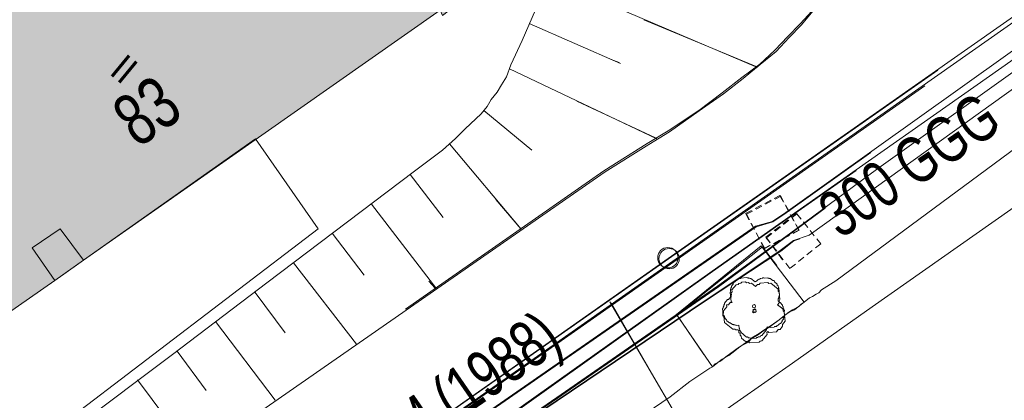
# Model space of a CAD drawing. Header units: metres. Extents: x -740 to 758, y -633 to 854.
# Tile 490 of 656: x 8 to 39, y -189 to -177. Entities that reach past the tile are written whole.
import ezdxf

# ---------------------------------------------------------------- set-up
doc = ezdxf.new("R2010")
doc.units = ezdxf.units.M
doc.header["$MEASUREMENT"] = 0
doc.linetypes.add('208_125', pattern=[0.3328, 0.208, -0.1248])
doc.linetypes.add('832_832', pattern=[1.664, 0.832, -0.832])
for name, color, linetype in [('Gas.LOVION', 7, 'Continuous'), ('Gis.LOVION', 7, 'Continuous'), ('Grundkarte.LOVION', 7, 'Continuous'), ('Grundkarte_Text.LOVION', 7, 'Continuous'), ('Telko.LOVION', 7, 'Continuous'), ('Wasser.LOVION', 7, 'Continuous')]:
    doc.layers.add(name, color=color, linetype=linetype)
doc.styles.add('ERSTELLTER_STIL_1', font='arial.ttf')

msp = doc.modelspace()

# ---------------------------------------------------------------- hatches: boundary and pattern name
at = {"layer": 'Grundkarte.LOVION', "linetype": 'Continuous', "lineweight": 18}
msp.add_hatch(color=9, dxfattribs=at).paths.add_polyline_path([(21.672, -177.129), (16.601, -169.999), (16.293, -170.177), (16.369, -170.347), (7.246, -176.795), (2.379, -180.227), (-0.001, -181.878), (-0.103, -181.74), (-0.379, -181.945), (4.628, -189.021), (4.883, -188.908), (4.781, -188.77), (9.457, -185.505), (10.342, -184.886), (21.294, -177.195), (21.37, -177.365)])

# ---------------------------------------------------------------- linework, layer by layer
at = {"layer": 'Gas.LOVION', "color": 1, "linetype": 'Continuous', "lineweight": 18}
for points in [[(64.463, -132.577), (71.595, -133.727), (82.319, -135.486), (95.54, -137.548), (95.989, -138.214), (96.228, -138.545), (96.438, -138.879), (96.576, -139.073), (96.678, -139.21), (96.885, -139.515), (97.113, -139.73), (97.25, -139.923), (97.422, -140.172), (97.064, -140.444), (96.855, -140.568), (96.648, -140.721), (96.068, -141.132), (88.447, -146.473), (80.564, -152.002), (80.3, -153.077), (68.543, -161.911), (56.148, -171.163), (44.628, -179.249), (34.561, -186.322)], [(34.561, -186.322), (32.115, -188.054), (20.219, -196.369), (7.923, -204.975), (0.886, -209.934)]]:
    msp.add_lwpolyline(points, dxfattribs=at)
at = {"layer": 'Gas.LOVION', "color": 5, "linetype": 'Continuous', "lineweight": 18}
for points in [[(45.333, -179.964), (45.835, -179.649), (44.452, -177.597), (44.35, -177.459), (44.229, -177.279), (44.137, -177.095), (43.524, -176.269), (43.127, -176.588), (42.941, -176.651), (42.837, -176.646), (42.178, -176.563), (42.104, -176.555), (42.035, -176.606), (39.301, -178.425), (31.697, -183.78), (29.651, -185.221), (19.937, -192.126), (10.159, -198.979), (9.51, -199.441)], [(34.071, -182.123), (31.707, -183.788), (29.661, -185.229), (19.963, -192.147), (10.185, -199), (7.001, -201.203), (0.433, -205.82), (-9.054, -213.073), (-16.365, -220.068), (-16.434, -220.119), (-16.409, -220.22), (-15.677, -226.503), (-15.668, -226.591), (-15.734, -226.671), (-18.904, -231.282), (-21.877, -235.947), (-27.2, -246.649), (-30.467, -258.126), (-30.933, -261.216)]]:
    msp.add_lwpolyline(points, dxfattribs=at)
at = {"layer": 'Gis.LOVION', "color": 44, "linetype": 'Continuous', "lineweight": 18}
msp.add_lwpolyline([(31.34, -186.933), (31.327, -186.949), (31.33, -186.978), (31.317, -186.994), (31.32, -187.023), (31.174, -187.2), (31.145, -187.203), (31.119, -187.235), (31.06, -187.241), (31.047, -187.257), (31.018, -187.26), (31.004, -187.276), (30.858, -187.29), (30.842, -187.277), (30.813, -187.28), (30.797, -187.266), (30.767, -187.269), (30.735, -187.243), (30.706, -187.246), (30.529, -187.101), (30.526, -187.071), (30.494, -187.045), (30.488, -186.986), (30.472, -186.973), (30.464, -186.885), (30.405, -186.891), (30.389, -186.878), (30.36, -186.881), (30.344, -186.867), (30.315, -186.87), (30.298, -186.857), (30.269, -186.86), (30.205, -186.807), (30.176, -186.81), (30.095, -186.744), (30.092, -186.715), (30.044, -186.675), (30.041, -186.646), (30.025, -186.633), (30.022, -186.603), (29.99, -186.577), (29.97, -186.372), (29.983, -186.356), (29.981, -186.327), (30.007, -186.294), (30.004, -186.265), (30.031, -186.233), (30.028, -186.204), (30.12, -186.091), (30.149, -186.088), (30.189, -186.04), (30.218, -186.037), (30.232, -186.021), (30.229, -185.992), (30.213, -185.979), (30.201, -185.862), (30.214, -185.846), (30.209, -185.787), (30.222, -185.771), (30.219, -185.742), (30.245, -185.71), (30.243, -185.68), (30.295, -185.616), (30.293, -185.587), (30.319, -185.555), (30.348, -185.552), (30.401, -185.487), (30.43, -185.485), (30.457, -185.452), (30.515, -185.447), (30.528, -185.431), (30.704, -185.413), (30.72, -185.427), (30.749, -185.424), (30.766, -185.437), (30.795, -185.434), (30.811, -185.447), (30.84, -185.445), (30.969, -185.55), (30.982, -185.534), (31.011, -185.531), (31.051, -185.483), (31.08, -185.48), (31.093, -185.464), (31.123, -185.461), (31.136, -185.445), (31.194, -185.439), (31.208, -185.423), (31.237, -185.421), (31.253, -185.434), (31.341, -185.425), (31.357, -185.438), (31.386, -185.435), (31.402, -185.449), (31.431, -185.446), (31.512, -185.512), (31.541, -185.509), (31.557, -185.522), (31.56, -185.551), (31.64, -185.618), (31.643, -185.647), (31.675, -185.673), (31.681, -185.732), (31.697, -185.745), (31.717, -185.95), (31.704, -185.966), (31.707, -185.995), (31.694, -186.011), (31.696, -186.041), (31.67, -186.073), (31.676, -186.131), (31.772, -186.211), (31.775, -186.24), (31.807, -186.266), (31.81, -186.295), (31.826, -186.309), (31.832, -186.367), (31.848, -186.38), (31.851, -186.41), (31.867, -186.423), (31.87, -186.452), (31.856, -186.468), (31.868, -186.585), (31.855, -186.601), (31.858, -186.631), (31.831, -186.663), (31.834, -186.692), (31.794, -186.74), (31.797, -186.77), (31.744, -186.834), (31.715, -186.837), (31.676, -186.885), (31.646, -186.888), (31.62, -186.92), (31.561, -186.926), (31.548, -186.942), (31.431, -186.953), (31.415, -186.94), (31.356, -186.946)], close=True, dxfattribs=at)
msp.add_circle((30.934, -186.299), 0.0492, dxfattribs=at)
at = {"layer": 'Grundkarte.LOVION', "color": 8, "linetype": 'Continuous', "lineweight": 18}
for points in [[(11.887, -196.549), (60.588, -162.32), (60.528, -162.001), (61.872, -159.121), (61.88, -157.997), (118.141, -118.566)], [(12.23, -196.131), (28.298, -184.836), (59.607, -162.859), (60.528, -162.001), (61.872, -159.121), (61.88, -157.997), (118.141, -118.566)], [(36.181, -179.523), (-8.099, -210.6), (-1.479, -205.756), (9.309, -198.199), (10.719, -197.204), (28.308, -184.844), (36.578, -179.041), (28.308, -184.844), (10.719, -197.204), (9.309, -198.199), (-1.479, -205.756), (-8.099, -210.6), (-11.657, -213.815), (-15.27, -217.36), (-15.772, -217.971), (-18.806, -221.4), (-19.15, -221.818), (-25.912, -219.76), (-24.981, -193.01), (-23.023, -142.603)], [(49.262, -151.073), (58.397, -152.603), (59.945, -159.368), (60.528, -162.001), (59.607, -162.859), (28.298, -184.836), (12.23, -196.131)], [(12.23, -196.131), (28.298, -184.836), (59.607, -162.859), (60.528, -162.001), (60.588, -162.32), (11.887, -196.549)], [(-36.516, -260.638), (-36.387, -259.237), (-35.474, -252.556), (-35.261, -251.708), (-34.651, -249.786), (-34.21, -248.857), (-32.393, -245.073), (-30.916, -241.441), (-27.549, -234.462), (-27.217, -233.927), (-26.327, -232.451), (-24.82, -230.028), (-19.15, -221.818), (-18.806, -221.4), (-15.772, -217.971), (-15.27, -217.36), (-11.657, -213.815), (-8.099, -210.6), (-1.479, -205.756), (9.309, -198.199), (10.719, -197.204), (28.308, -184.844), (36.578, -179.041)], [(-36.516, -260.638), (-36.387, -259.237), (-26.354, -233.99), (-24.82, -230.028), (-18.024, -222.151), (-8.099, -210.6), (36.181, -179.523)], [(33.448, -185.515), (40.862, -180.031)], [(33.448, -185.515), (33.002, -185.795), (32.923, -185.891), (32.838, -185.929), (32.727, -185.999), (32.642, -186.037), (32.478, -186.171), (32.366, -186.241), (32.313, -186.305), (32.117, -186.413), (32.006, -186.483), (31.868, -186.585), (31.704, -186.72), (31.455, -186.892), (31.232, -187.032), (31.094, -187.134), (30.871, -187.274), (30.766, -187.403), (30.681, -187.44), (30.484, -187.548), (30.071, -187.855), (29.907, -187.989), (29.737, -188.065), (29.658, -188.161)], [(31.868, -186.585), (32.117, -186.413), (32.313, -186.305), (32.366, -186.241), (32.478, -186.171)], [(31.094, -187.134), (30.983, -187.204)], [(29.658, -188.161), (29.573, -188.199), (28.963, -188.613), (28.359, -189.086), (27.139, -189.915)]]:
    msp.add_lwpolyline(points, dxfattribs=at)
at = {"layer": 'Grundkarte.LOVION', "color": 253, "linetype": 'Continuous', "lineweight": 18}
for points in [[(53.436, -145.995), (54.62, -146.322), (57.491, -147.874), (60.457, -151.604), (60.175, -151.75), (61.637, -155.212), (61.977, -155.061), (61.88, -157.997), (61.872, -159.121), (60.528, -162.001), (59.607, -162.859), (28.298, -184.836), (12.23, -196.131)], [(36.578, -179.041), (28.308, -184.844), (10.719, -197.204), (9.309, -198.199), (-1.479, -205.756), (-8.099, -210.6), (-11.657, -213.815), (-15.27, -217.36), (-15.772, -217.971), (-18.806, -221.4), (-19.15, -221.818), (-25.912, -219.76), (-54.607, -211.039), (-54.841, -208.638), (-55.401, -206.24), (-56.306, -203.934), (-57.152, -202.539), (-57.636, -201.818), (-59.157, -199.868), (-60.985, -198.096), (-63.014, -196.699), (-65.279, -195.59), (-67.368, -194.79), (-80.01, -191.238)], [(4.781, -188.77), (9.457, -185.505), (10.342, -184.886), (15.622, -181.149), (17.547, -183.916), (7.013, -191.951), (10.83, -197.134), (9.309, -198.199), (5.609, -193.004)], [(29.393, -187.782), (28.565, -186.563), (31.198, -184.473), (31.638, -185.05)]]:
    msp.add_lwpolyline(points, dxfattribs=at)
at = {"layer": 'Grundkarte.LOVION', "color": 8, "linetype": 'Continuous', "lineweight": 18}
msp.add_lwpolyline([(21.672, -177.129), (21.37, -177.365), (21.294, -177.195), (10.342, -184.886), (9.457, -185.505), (4.781, -188.77), (4.883, -188.908), (4.628, -189.021), (-0.379, -181.945), (-0.103, -181.74), (-0.001, -181.878), (2.379, -180.227), (7.246, -176.795), (16.369, -170.347), (16.293, -170.177), (16.601, -169.999)], close=True, dxfattribs=at)
at = {"layer": 'Grundkarte.LOVION', "color": 7, "linetype": 'Continuous', "lineweight": 13}
for points in [[(24.627, -176.219), (31.043, -178.961)], [(7.185, -192.2), (13.078, -187.781), (15.966, -185.578), (20.508, -182.149), (21.361, -181.504), (21.768, -181.139), (22.065, -180.844), (22.552, -180.382), (22.736, -180.157), (22.863, -179.938), (23.048, -179.713), (23.174, -179.494), (23.327, -179.243), (23.468, -178.874), (23.809, -178.131), (24.533, -176.465)], [(33.29, -176.554), (32.392, -177.647), (32.017, -178.038), (31.615, -178.462), (31.122, -178.865), (30.603, -179.3), (29.999, -179.772), (29.252, -180.289), (28.34, -180.94), (27.698, -181.327), (26.361, -182.167), (8.761, -194.41), (7.185, -192.2)], [(20.234, -186.393), (26.319, -182.133), (27.656, -181.293), (28.298, -180.905), (29.242, -180.281), (29.957, -179.738), (30.561, -179.265), (31.112, -178.857), (31.573, -178.427), (31.975, -178.004), (32.35, -177.612), (32.831, -177.092)], [(27.55, -177.491), (31.001, -178.927)], [(24.024, -177.608), (26.834, -178.841)], [(26.547, -178.712), (26.792, -178.806)], [(23.421, -178.997), (27.947, -181.155)], [(25.49, -179.997), (27.905, -181.121)], [(22.631, -180.286), (24.109, -181.501)], [(21.578, -181.305), (23.785, -183.927)], [(20.37, -182.251), (21.385, -183.57)], [(19.188, -183.164), (21.187, -185.777)], [(23.007, -183.018), (23.775, -183.919)], [(17.974, -184.051), (18.958, -185.344)], [(16.793, -184.965), (18.722, -187.466)], [(20.947, -185.525), (21.145, -185.742)], [(15.611, -185.879), (16.531, -187.119)], [(26.507, -186.164), (29.773, -191.756)], [(26.549, -186.198), (28.257, -189.164)], [(14.398, -186.766), (16.23, -189.187)], [(13.216, -187.679), (14.103, -188.893)], [(12.002, -188.566), (13.771, -190.935)]]:
    msp.add_lwpolyline(points, dxfattribs=at)
at = {"layer": 'Grundkarte.LOVION', "color": 251, "linetype": 'Continuous', "lineweight": 13}
msp.add_lwpolyline([(9.457, -185.505), (8.768, -184.508), (9.627, -183.922), (10.342, -184.886)], close=True, dxfattribs=at)
at = {"layer": 'Grundkarte.LOVION', "color": 253, "linetype": 'Continuous', "lineweight": 18}
msp.add_lwpolyline([(32.478, -186.171), (32.34, -186.273), (32.176, -186.408), (32.006, -186.483), (31.868, -186.585), (31.704, -186.72), (31.428, -186.924), (31.205, -187.064), (31.068, -187.166), (30.845, -187.306), (30.707, -187.408), (30.596, -187.478), (30.458, -187.58), (30.294, -187.715), (30.156, -187.817), (29.96, -187.925), (29.822, -188.027), (29.658, -188.161), (28.555, -186.555), (31.156, -184.438)], close=True, dxfattribs=at)
at = {"layer": 'Grundkarte.LOVION', "color": 8, "linetype": '832_832', "lineweight": 18}
msp.add_lwpolyline([(10.342, -184.886), (9.457, -185.505)], dxfattribs=at)
at = {"layer": 'Grundkarte.LOVION', "color": 9, "linetype": 'Continuous', "lineweight": 18}
for points in [[(31.355, -187.079), (31.328, -187.111), (31.334, -187.17), (31.175, -187.362), (31.117, -187.368), (31.091, -187.4), (30.798, -187.429), (30.733, -187.376), (30.675, -187.382), (30.546, -187.276), (30.541, -187.218), (30.508, -187.191), (30.503, -187.133), (30.471, -187.106), (30.465, -187.048), (30.433, -187.021), (30.374, -187.027), (30.342, -187.001), (30.284, -187.006), (30.026, -186.795), (30.009, -186.619), (29.977, -186.593), (29.971, -186.534), (29.998, -186.502), (29.992, -186.444), (30.098, -186.315), (30.092, -186.257), (30.151, -186.251), (30.203, -186.187), (30.262, -186.181), (30.23, -186.154), (30.213, -185.979), (30.239, -185.947), (30.233, -185.888), (30.26, -185.856), (30.254, -185.797), (30.386, -185.637), (30.445, -185.631), (30.471, -185.599), (30.53, -185.593), (30.556, -185.561), (30.673, -185.55), (30.705, -185.576), (30.764, -185.57), (30.796, -185.597), (30.854, -185.591), (30.983, -185.697), (31.036, -185.632), (31.094, -185.627), (31.121, -185.594), (31.355, -185.572), (31.387, -185.598), (31.446, -185.592), (31.671, -185.777), (31.676, -185.836), (31.709, -185.862), (31.731, -186.096), (31.705, -186.128), (31.711, -186.187), (31.658, -186.251), (31.819, -186.383), (31.824, -186.442), (31.856, -186.468), (31.885, -186.761), (31.806, -186.857), (31.812, -186.916), (31.732, -187.012), (31.674, -187.018), (31.621, -187.082), (31.387, -187.105)], [(30.972, -186.496), (30.94, -186.469), (30.914, -186.501), (30.882, -186.475), (30.908, -186.443), (30.902, -186.384), (30.935, -186.411), (30.961, -186.378), (30.993, -186.405), (30.999, -186.463)]]:
    msp.add_lwpolyline(points, close=True, dxfattribs=at)
for centre, radius in [((28.288, -184.808), 0.314), ((28.326, -184.837), 0.313)]:
    msp.add_circle(centre, radius, dxfattribs=at)
at = {"layer": 'Telko.LOVION', "color": 1, "linetype": 'Continuous', "lineweight": 18}
for points in [[(54.07, -145.224), (54.507, -145.314), (56.574, -146.501), (59.986, -148.606), (60.481, -149.281), (60.962, -149.973), (62.881, -151.766), (63.311, -152.684), (62.879, -152.948), (60.907, -153.643), (60.244, -153.96), (61.285, -154.789), (62.212, -156.25), (62.164, -159.092), (60.897, -161.846), (58.973, -164.088), (31.913, -183.418), (31.497, -183.696), (30.978, -183.835), (10.83, -197.834)], [(9.246, -199.762), (11.268, -198.382), (29.401, -186.147), (31.732, -184.589), (32.145, -184.282), (32.631, -184.117), (47.142, -173.669), (47.555, -173.362), (47.958, -173.101), (58.952, -165.229), (60.297, -164.181), (62.61, -160.024), (63.765, -157.177), (63.823, -155.043), (63.81, -153.552), (63.311, -152.684), (63.841, -152.662), (73.156, -152.86), (73.47, -152.445)], [(34.52, -181.577), (31.923, -183.427), (31.507, -183.704), (31.004, -183.856), (3.325, -203.055), (-2.168, -207.02), (-8.112, -211.828), (-12.523, -216.441), (-19.929, -224.732), (-24.803, -232.169), (-26.883, -236.436), (-30.865, -246.49), (-35.036, -258.543), (-35.649, -261.352)], [(-29.822, -242.797), (-30.203, -242.376), (-31.571, -241.387), (-29.776, -237.532), (-27.888, -233.86), (-25.014, -229.249), (-21.199, -223.526), (-18.57, -219.737), (-15.143, -216.092), (-11.526, -212.28), (-8.011, -209.084), (-7.406, -209.527), (-5.359, -207.79), (-2.133, -207.534), (11.278, -198.391), (29.411, -186.155), (31.758, -184.61), (32.155, -184.291), (32.341, -184.228)]]:
    msp.add_lwpolyline(points, dxfattribs=at)
at = {"layer": 'Telko.LOVION', "color": 9, "linetype": '208_125', "lineweight": 18}
for points in [[(31.728, -182.89), (32.305, -183.956), (31.252, -184.518), (30.675, -183.451)], [(31.754, -182.911), (32.315, -183.965), (31.262, -184.526), (30.701, -183.472)], [(32.241, -183.446), (32.982, -184.378), (32.037, -185.135), (31.292, -184.174)]]:
    msp.add_lwpolyline(points, close=True, dxfattribs=at)
msp.add_lwpolyline([(31.813, -184.871), (31.318, -184.195), (32.251, -183.454), (32.605, -183.907)], dxfattribs=at)
at = {"layer": 'Wasser.LOVION', "color": 94, "linetype": 'Continuous', "lineweight": 18}
for points in [[(32.021, -184.073), (34.695, -182.097), (39.598, -178.588)], [(33.12, -183.28), (32.031, -184.081), (29.84, -185.699), (24.899, -189.123), (19.955, -192.518), (15.049, -195.997), (10.082, -199.453), (6.638, -201.874), (5.16, -202.92), (0.267, -206.383), (-4.603, -210.081)], [(32.021, -184.073), (29.814, -185.678), (24.873, -189.102), (19.945, -192.51), (15.023, -195.976), (10.072, -199.445), (8.704, -200.421)]]:
    msp.add_lwpolyline(points, dxfattribs=at)

# ---------------------------------------------------------------- texts
at = {"layer": 'Grundkarte_Text.LOVION', "color": 7, "linetype": 'Continuous', "lineweight": 13, "insert": (11.102, -179.143), "char_height": 0.83073, "attachment_point": 7, "rotation": 320.5822, "style": 'ERSTELLTER_STIL_1'}
msp.add_mtext('{\\A1;\\W0.89454x;II}', dxfattribs=at)
at = {"layer": 'Grundkarte_Text.LOVION', "color": 8, "linetype": 'Continuous', "lineweight": 18, "insert": (12.024, -181.475), "char_height": 1.6008, "attachment_point": 7, "rotation": 35.0858, "style": 'ERSTELLTER_STIL_1'}
msp.add_mtext('{\\A1;\\W0.71560x;83}', dxfattribs=at)
at = {"layer": 'Wasser.LOVION', "color": 94, "linetype": 'Continuous', "lineweight": 18, "attachment_point": 7, "style": 'ERSTELLTER_STIL_1'}
for s, insert, char_height, rotation in [('{\\A1;\\W0.71559x;300 GGG}', (33.596, -184.262), 1.42278, 34.2426), ('{\\A1;\\W0.71926x;300 GGG KA ZM (1988)}', (12.674, -196.657), 1.42281, 34.6446), ('{\\A1;\\W0.71927x;300 GGG KA ZM (1988)}', (12.684, -196.665), 1.42279, 34.6452)]:
    msp.add_mtext(s, dxfattribs=dict(at, insert=insert, char_height=char_height, rotation=rotation))

doc.saveas('drawing.dxf')
